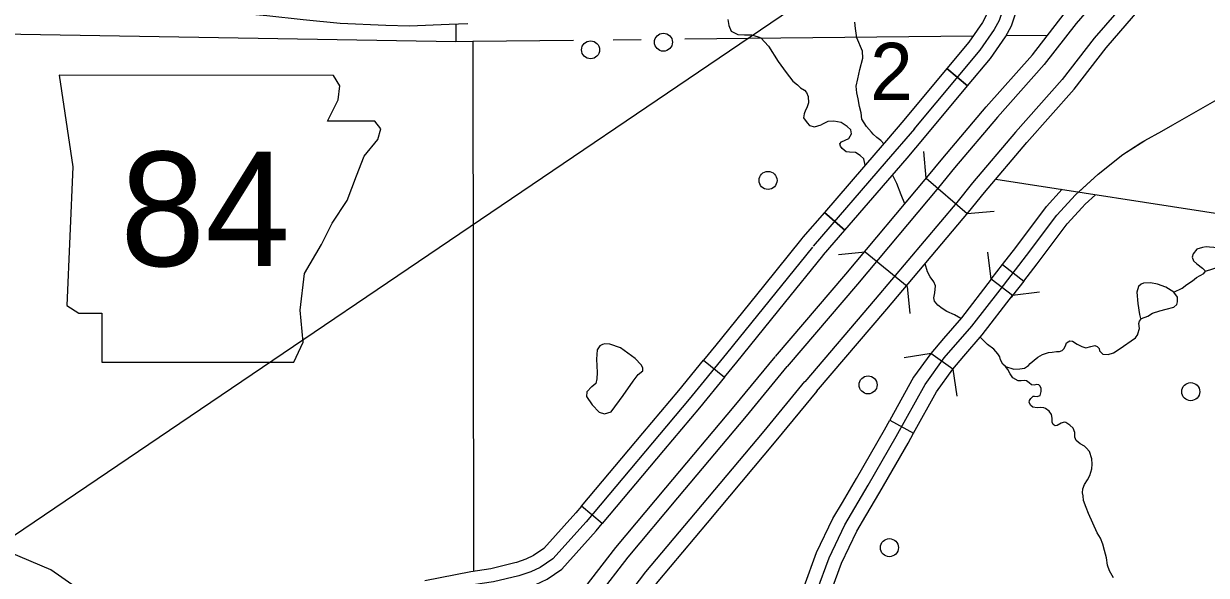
# Model space of a CAD drawing. Extents: x 22866 to 28196, y 1324810 to 1328105.
# Drawn here: x 24900.7 to 25058.2, y 1325828 to 1325901.4 of the extents above; entities that cross this region are included whole.
import ezdxf

# ---------------------------------------------------------------- set-up
doc = ezdxf.new("R2010")
doc.units = 0
for name, color, linetype in [('Level 10', 7, 'Continuous'), ('Level 19', 7, 'Continuous'), ('Level 21', 7, 'Continuous'), ('Level 31', 7, 'Continuous'), ('Level 32', 7, 'Continuous'), ('Level 35', 7, 'Continuous'), ('Level 38', 7, 'Continuous'), ('Level 39', 7, 'Continuous'), ('Level 4', 7, 'Continuous'), ('Level 5', 7, 'Continuous'), ('Level 56', 7, 'Continuous'), ('Level 63', 7, 'Continuous'), ('Page Text', 7, 'Continuous')]:
    doc.layers.add(name, color=color, linetype=linetype)

msp = doc.modelspace()

# ---------------------------------------------------------------- linework, layer by layer
at = {"layer": 'Level 10'}
msp.add_lwpolyline([(24902.79, 1325903.47), (24905.39, 1325903.82), (24909.05, 1325904.2), (24911.51, 1325904.27), (24914.29, 1325904.16), (24917.86, 1325903.93), (24921.87, 1325903.54), (24927.27, 1325903.03), (24933.11, 1325902.47), (24937.95, 1325901.96), (24942.88, 1325901.48), (24948.98, 1325901.2), (24952.1, 1325901.12), (24957.41, 1325901.32), (24959.89, 1325901.44)], dxfattribs=at)
at = {"layer": 'Level 19'}
for points in [[(25000.84, 1325857.1), (25010.19, 1325868.05), (25020.99, 1325880.91), (25023.12, 1325883.51), (25028.88, 1325890.32), (25035.05, 1325897.27), (25039.28, 1325902.73), (25043.86, 1325908.03), (25050.44, 1325915.97), (25055.65, 1325922.24), (25058, 1325921.87)], [(25058, 1325921.87), (25052, 1325914.66), (25045.42, 1325906.72), (25040.86, 1325901.44), (25036.62, 1325895.97), (25030.42, 1325888.98), (25024.69, 1325882.21), (25022.56, 1325879.61), (25011.75, 1325866.73), (25002.39, 1325855.78)], [(25063.81, 1325920.79), (25061.57, 1325921.28), (25054.41, 1325912.67), (25047.8, 1325904.7), (25043.28, 1325899.46), (25039.02, 1325893.98), (25032.78, 1325886.94), (25027.09, 1325880.21), (25024.97, 1325877.61), (25014.13, 1325864.72), (25004.76, 1325853.75)], [(25006.31, 1325852.43), (25015.69, 1325863.4), (25026.54, 1325876.31), (25028.66, 1325878.91), (25034.32, 1325885.6), (25040.59, 1325892.67), (25044.86, 1325898.17), (25049.36, 1325903.38), (25055.98, 1325911.37), (25063.81, 1325920.79)], [(24947.54, 1325780.97), (24953.32, 1325791.54), (24957.93, 1325799.98), (24962.51, 1325807.37), (24967.41, 1325814.65), (24971.87, 1325821.59), (24975.51, 1325826.39), (24979.58, 1325831.67), (24986.24, 1325839.6), (24995.36, 1325850.46), (25000.78, 1325857.07)], [(25002.35, 1325855.77), (24996.93, 1325849.16), (24987.8, 1325838.29), (24981.17, 1325830.39), (24977.13, 1325825.15), (24973.54, 1325820.42), (24969.11, 1325813.53), (24964.22, 1325806.27), (24959.7, 1325798.96), (24955.11, 1325790.57), (24949.33, 1325779.99)], [(24952.07, 1325778.5), (24957.85, 1325789.07), (24962.4, 1325797.39), (24966.85, 1325804.57), (24971.72, 1325811.81), (24976.1, 1325818.63), (24979.61, 1325823.26), (24983.6, 1325828.43), (24990.19, 1325836.29), (24999.33, 1325847.17), (25004.76, 1325853.79)], [(25006.34, 1325852.5), (25000.9, 1325845.86), (24991.75, 1325834.97), (24985.19, 1325827.15), (24981.23, 1325822.02), (24977.78, 1325817.46), (24973.42, 1325810.69), (24968.56, 1325803.47), (24964.16, 1325796.36), (24959.64, 1325788.09), (24953.86, 1325777.52)]]:
    msp.add_lwpolyline(points, dxfattribs=at)
at = {"layer": 'Level 21'}
msp.add_lwpolyline([(24905.46, 1325894.53), (24907.29, 1325882.35), (24906.47, 1325863.87), (24908.1, 1325862.85), (24911.14, 1325862.85), (24911.14, 1325856.36), (24936.73, 1325856.36), (24937.95, 1325859), (24937.54, 1325863.26), (24938.15, 1325868.13), (24940.38, 1325871.99), (24941.8, 1325874.83), (24943.83, 1325877.88), (24945.05, 1325881.13), (24946.07, 1325883.77), (24947.9, 1325886), (24948.3, 1325887.42), (24947.49, 1325888.44), (24941.19, 1325888.44), (24942.62, 1325891.28), (24942.82, 1325893.11), (24941.98, 1325894.51)], close=True, dxfattribs=at)
at = {"layer": 'Level 31'}
for p, q in [((25026.42, 1325893.11), (25023.65, 1325895.42)), ((25023.65, 1325895.42), (25026.42, 1325893.11)), ((25015.63, 1325885.86), (25015.63, 1325885.86)), ((25007.35, 1325876.27), (25010.08, 1325873.91)), ((25010.08, 1325873.91), (25007.35, 1325876.27)), ((25007.35, 1325876.27), (25007.35, 1325876.27)), ((25031.05, 1325869.33), (25031.05, 1325869.33)), ((25031.05, 1325869.33), (25033.9, 1325867.13)), ((25031.05, 1325869.33), (25031.05, 1325869.33)), ((24991.28, 1325856.61), (24994.06, 1325854.33)), ((24991.28, 1325856.61), (24994.06, 1325854.33)), ((25016.08, 1325848.62), (25019.23, 1325846.89)), ((24977.78, 1325834.87), (24975.03, 1325837.19)), ((24977.78, 1325834.87), (24975.03, 1325837.19))]:
    msp.add_line(p, q, dxfattribs=at)
for points in [[(25029.78, 1325905.4), (25029.32, 1325903.62), (25028.96, 1325902.56), (25028.42, 1325901.56), (25026.6, 1325898.96), (25023.65, 1325895.42)], [(25026.42, 1325893.11), (25029.46, 1325896.77), (25031.48, 1325899.67), (25032.27, 1325901.11), (25032.77, 1325902.58), (25033.27, 1325904.5)], [(25023.65, 1325895.42), (25017.94, 1325888.55), (25015.63, 1325885.86)], [(25050.03, 1325885.86), (25052.27, 1325887.09), (25053.74, 1325887.93), (25059.65, 1325891.31), (25064.54, 1325893.57), (25067.18, 1325895.21)], [(25018.36, 1325883.52), (25020.69, 1325886.23), (25026.42, 1325893.11)], [(25015.63, 1325885.86), (25014.22, 1325884.22), (25007.35, 1325876.27)], [(25041.17, 1325878.99), (25043.79, 1325881.38), (25047.11, 1325884.01), (25050.03, 1325885.86)], [(25010.08, 1325873.91), (25016.95, 1325881.87), (25018.36, 1325883.52)], [(25031.05, 1325869.33), (25032.83, 1325871.63), (25036.91, 1325877.06), (25039.01, 1325879.37)], [(25041.67, 1325876.94), (25042.06, 1325877.36), (25043.46, 1325878.64)], [(25007.35, 1325876.27), (25004.5, 1325872.97), (25004.37, 1325872.81), (24999.24, 1325866.45)], [(25033.9, 1325867.13), (25035.69, 1325869.45), (25039.68, 1325874.76), (25041.67, 1325876.94)], [(25002.04, 1325864.19), (25007.15, 1325870.52), (25007.25, 1325870.64), (25010.08, 1325873.91)], [(25032.42, 1325865.21), (25029.57, 1325867.41), (25031.05, 1325869.33)], [(24999.24, 1325866.45), (24992.92, 1325858.61), (24991.28, 1325856.61)], [(25029.57, 1325867.41), (25025.59, 1325862.26), (25023.2, 1325859.51)], [(25033.9, 1325867.13), (25032.42, 1325865.21)], [(25025.92, 1325857.15), (25028.37, 1325859.97), (25032.42, 1325865.21), (25032.22, 1325864.94)], [(24994.06, 1325854.33), (24995.71, 1325856.34), (25002.04, 1325864.19)], [(25023.2, 1325859.51), (25021.54, 1325857.52)], [(25021.54, 1325857.52), (25019.23, 1325854.35), (25016.08, 1325848.62)], [(25019.23, 1325846.89), (25022.28, 1325852.41), (25024.45, 1325855.41), (25021.54, 1325857.52)], [(25024.45, 1325855.41), (25025.92, 1325857.15)], [(24983.18, 1325846.89), (24987.97, 1325852.58), (24991.28, 1325856.61)], [(24994.06, 1325854.33), (24990.74, 1325850.28), (24985.94, 1325844.57)], [(25009.76, 1325837.69), (25011.61, 1325840.87), (25015.36, 1325847.32), (25016.08, 1325848.62)], [(24975.03, 1325837.19), (24983.18, 1325846.89)], [(25012.87, 1325835.88), (25014.72, 1325839.06), (25018.49, 1325845.55), (25019.23, 1325846.89)], [(24985.94, 1325844.57), (24977.78, 1325834.87)], [(24975.03, 1325837.19), (24974.27, 1325836.28), (24970, 1325831.54), (24968.64, 1325830.6), (24967.61, 1325830.12), (24966.34, 1325829.7)], [(25004.43, 1325825.88), (25004.66, 1325826.5), (25006.31, 1325831.01), (25008.5, 1325835.53), (25009.76, 1325837.69)], [(24967.48, 1325826.28), (24968.95, 1325826.77), (24970.43, 1325827.47), (24972.39, 1325828.81), (24976.98, 1325833.92), (24977.78, 1325834.87)], [(25007.81, 1325824.63), (25008.04, 1325825.26), (25009.63, 1325829.6), (25011.68, 1325833.84), (25012.87, 1325835.88)], [(24966.34, 1325829.7), (24966.16, 1325829.64), (24962.93, 1325828.86), (24960.27, 1325828.46), (24954.15, 1325827.24)]]:
    msp.add_lwpolyline(points, dxfattribs=at)
at = {"layer": 'Level 32'}
for points in [[(25020.76, 1325853.38), (25023.32, 1325856.91), (25026.98, 1325861.12), (25030.74, 1325865.98), (25034.26, 1325870.54), (25038.3, 1325875.91), (25040.78, 1325878.64), (25043.79, 1325881.38), (25047.11, 1325884.01), (25049.47, 1325885.55), (25050.03, 1325885.86)], [(25006.35, 1325825.88), (25007.97, 1325830.3), (25010.09, 1325834.68), (25013.17, 1325839.97), (25016.93, 1325846.44), (25020.76, 1325853.38)]]:
    msp.add_lwpolyline(points, dxfattribs=at)
at = {"layer": 'Level 35'}
for points in [[(24994.5, 1325901.95), (24994.63, 1325901.18), (24994.93, 1325900.4), (24995.84, 1325899.97), (24996.72, 1325899.93), (24997.66, 1325899.9), (24998.54, 1325899.66), (24998.91, 1325899.53), (24999.91, 1325898.41), (25001.22, 1325896.35), (25002.27, 1325894.9), (25003.14, 1325893.75), (25003.78, 1325893.28), (25004.19, 1325892.84), (25004.72, 1325892.54), (25004.96, 1325892.24), (25005.2, 1325891.73), (25005.26, 1325890.86), (25005.03, 1325890.22), (25004.82, 1325889.88), (25004.66, 1325889.41), (25004.59, 1325888.87), (25005.06, 1325888.19), (25005.36, 1325887.86), (25006.04, 1325887.69), (25006.91, 1325887.92)], [(25015.26, 1325885.43), (25014.89, 1325885.84), (25014.35, 1325886.24), (25013.85, 1325886.68), (25013.61, 1325886.95), (25012.94, 1325887.73), (25012.36, 1325888.7), (25012.23, 1325889.55), (25012.03, 1325890.39), (25011.86, 1325891.4), (25011.69, 1325892.21), (25011.59, 1325893.08), (25011.79, 1325894.06), (25012.09, 1325895.31), (25012.46, 1325896.82), (25012.43, 1325897.75), (25011.69, 1325899.53), (25011.49, 1325900.75), (25011.42, 1325901.62)], [(25012.8, 1325882.58), (25012.6, 1325883.42), (25012.13, 1325883.86), (25011.49, 1325884.26), (25010.68, 1325884.29), (25010.24, 1325884.33), (25009.74, 1325884.8), (25009.5, 1325885.1), (25009.43, 1325885.41), (25009.64, 1325885.68), (25010.11, 1325885.88), (25010.61, 1325886.11), (25010.95, 1325886.72), (25010.88, 1325887.26), (25010.38, 1325887.7), (25009.6, 1325888.27), (25008.63, 1325888.41), (25007.82, 1325888.37), (25006.91, 1325887.92)], [(25017.02, 1325880.12), (25016.42, 1325881.27)], [(25018.08, 1325877.43), (25017.59, 1325878.61), (25017.02, 1325880.12)], [(25058.09, 1325868.45), (25060.07, 1325869.1), (25061.12, 1325870.07), (25061.61, 1325870.62), (25061.64, 1325870.96), (25061.38, 1325871.48), (25061.06, 1325871.67), (25060.67, 1325871.61), (25060.38, 1325871.51), (25059.91, 1325871.51), (25059.23, 1325871.59), (25058.63, 1325871.64), (25058.19, 1325871.69), (25057.69, 1325871.61), (25056.96, 1325871.38), (25056.44, 1325870.75), (25056.33, 1325870.33), (25056.49, 1325869.83), (25056.96, 1325869.42), (25057.72, 1325868.84), (25058.08, 1325868.45)], [(25025.53, 1325862.18), (25024.67, 1325862.64), (25023.66, 1325863.11), (25023.05, 1325863.47), (25022.45, 1325863.92), (25022.01, 1325864.47), (25021.93, 1325864.91), (25022.06, 1325865.57), (25022.17, 1325866.51), (25021.93, 1325867.06), (25021.46, 1325867.69), (25021.07, 1325868.39), (25020.76, 1325869.43)], [(25053.9, 1325865.68), (25054.98, 1325866.2), (25055.63, 1325866.67), (25056.36, 1325867.17), (25056.91, 1325867.61), (25057.41, 1325867.9), (25057.88, 1325868.16), (25058.09, 1325868.45)], [(25049.57, 1325862.15), (25050.4, 1325862.49), (25051.05, 1325862.88), (25052.02, 1325863.17), (25052.88, 1325863.41), (25053.88, 1325863.67), (25054.27, 1325864.03), (25054.37, 1325864.37), (25054.35, 1325864.98), (25053.9, 1325865.68), (25052.81, 1325866.34), (25051.71, 1325866.73), (25050.77, 1325866.91), (25049.85, 1325866.86), (25049.54, 1325866.73), (25049.17, 1325866.42), (25048.96, 1325865.68), (25049.09, 1325864.14), (25049.3, 1325862.7), (25049.46, 1325862.15)], [(25031.45, 1325855.78), (25032.58, 1325855.43), (25033.36, 1325855.45), (25034.02, 1325855.56), (25034.51, 1325855.9), (25034.77, 1325856.16), (25035.27, 1325856.6), (25035.79, 1325857.02), (25036.4, 1325857.39), (25037.18, 1325857.62), (25037.7, 1325857.68), (25038.25, 1325857.75), (25038.67, 1325857.75), (25039.01, 1325857.91), (25039.22, 1325858.12), (25039.45, 1325858.54), (25039.61, 1325858.91), (25040.05, 1325859.17), (25040.39, 1325859.14), (25041.02, 1325858.75), (25041.62, 1325858.44), (25042.17, 1325858.25), (25042.85, 1325858.44), (25043.35, 1325858.57), (25043.69, 1325858.44), (25043.92, 1325858.17), (25044, 1325857.86), (25044.42, 1325857.41), (25045.13, 1325857.39), (25045.83, 1325857.6), (25046.62, 1325858.07), (25048.76, 1325859.59), (25049.07, 1325860.03), (25049.1, 1325860.11), (25049.33, 1325860.84), (25049.23, 1325861.5), (25049.33, 1325861.81), (25049.57, 1325862.15)], [(24976.4, 1325853.09), (24975.72, 1325852.38), (24975.7, 1325851.78), (24976.45, 1325850.66), (24977.37, 1325849.71), (24978.08, 1325849.45), (24978.96, 1325849.74), (24980.56, 1325851.89), (24981.89, 1325853.8), (24982.57, 1325854.69), (24983.2, 1325855.21), (24983.2, 1325855.6), (24982.94, 1325855.99), (24982.18, 1325856.83), (24980.19, 1325858.24), (24978.78, 1325858.74), (24978.13, 1325858.77), (24977.81, 1325858.71), (24977.45, 1325858.51), (24977.11, 1325857.98), (24977.03, 1325856.75), (24977.11, 1325854.97), (24977.06, 1325854.14), (24976.93, 1325853.53), (24976.4, 1325853.06)], [(25042, 1325845.15), (25041.4, 1325845.48), (25040.88, 1325845.93), (25040.72, 1325846.37), (25040.7, 1325846.98), (25040.46, 1325847.55), (25040.02, 1325847.97), (25039.52, 1325848.31), (25039.29, 1325848.36), (25038.87, 1325848.23), (25038.37, 1325847.92), (25038.08, 1325847.89), (25037.8, 1325848.05), (25037.69, 1325848.36), (25037.69, 1325848.89), (25037.59, 1325849.38), (25037.27, 1325849.83), (25036.8, 1325850.19), (25036.57, 1325850.27), (25036.18, 1325850.3), (25035.68, 1325850.29), (25035.11, 1325850.34), (25034.85, 1325850.6), (25034.64, 1325850.97), (25034.67, 1325851.23), (25034.82, 1325851.52), (25035.16, 1325851.81), (25035.34, 1325851.81), (25035.68, 1325851.78), (25036.08, 1325851.91), (25036.21, 1325852.43), (25036.23, 1325852.83), (25036.1, 1325853.17), (25035.92, 1325853.32), (25035.66, 1325853.37), (25035.29, 1325853.3), (25034.93, 1325853.35), (25034.64, 1325853.61), (25034.25, 1325853.85), (25033.96, 1325853.9), (25033.57, 1325853.87), (25033.15, 1325853.87), (25032.44, 1325854.26), (25032.08, 1325854.81), (25031.79, 1325855.39), (25031.45, 1325855.78), (25031.11, 1325856.1), (25030.82, 1325856.65), (25030.72, 1325857.06), (25030.43, 1325857.46), (25029.91, 1325858.06), (25029.07, 1325858.71), (25028.12, 1325859.64)], [(25045.85, 1325827.64), (25045.32, 1325828.58), (25045.04, 1325829.31), (25044.91, 1325830.31), (25044.64, 1325831.3), (25044.41, 1325832.14), (25044.1, 1325832.92), (25043.68, 1325833.63), (25043.1, 1325834.91), (25042.53, 1325836.21), (25042.19, 1325837.02), (25041.87, 1325837.93), (25041.8, 1325838.56), (25041.74, 1325838.95), (25041.77, 1325839.5), (25041.98, 1325840.08), (25042.37, 1325840.68), (25042.68, 1325841.28), (25042.97, 1325842.17), (25043, 1325842.77), (25042.97, 1325843.48), (25042.66, 1325844.45), (25042.21, 1325844.94), (25042, 1325845.15)], [(24914, 1325808.61), (24913.77, 1325811.22), (24913.46, 1325814.83), (24912.57, 1325818.5), (24911.11, 1325821.85), (24909.43, 1325824.63), (24907.71, 1325826.35), (24904.36, 1325828.71), (24898.82, 1325831.06), (24892.23, 1325834.31), (24885.14, 1325837.22), (24877.33, 1325840.27)]]:
    msp.add_lwpolyline(points, dxfattribs=at)
at = {"layer": 'Level 38'}
for points in [[(25029.57, 1325867.41), (25029.11, 1325870.98)], [(25035.99, 1325865.67), (25032.42, 1325865.21)], [(25017.99, 1325856.97), (25021.55, 1325857.53)], [(25024.46, 1325855.4), (25025.01, 1325851.84)]]:
    msp.add_lwpolyline(points, dxfattribs=at)
at = {"layer": 'Level 39'}
for p, q in [((25020.89, 1325880.82), (25020.61, 1325884.41)), ((25020.89, 1325880.82), (25026.37, 1325876.15)), ((25026.37, 1325876.15), (25029.96, 1325876.44)), ((25012.8, 1325870.99), (25009.22, 1325870.64)), ((25018.37, 1325866.42), (25012.8, 1325870.99)), ((25018.37, 1325866.42), (25018.71, 1325862.83))]:
    msp.add_line(p, q, dxfattribs=at)
at = {"layer": 'Level 4'}
for points in [[(24973.96, 1325899.16), (24960.53, 1325899.02), (24958.27, 1325898.99), (24871.35, 1325900.45)], [(25027.14, 1325899.74), (24988.76, 1325899.32)], [(25037.04, 1325899.84), (25031.55, 1325899.78)], [(24982.94, 1325899.26), (24979.22, 1325899.22)]]:
    msp.add_lwpolyline(points, dxfattribs=at)
at = {"layer": 'Level 5'}
for points in [[(24958.29, 1325901.36), (24958.27, 1325898.99)], [(24960.53, 1325899.02), (24960.65, 1325828.54)]]:
    msp.add_lwpolyline(points, dxfattribs=at)
at = {"layer": 'Level 56'}
for points in [[(25028.09, 1325916.85), (25030.27, 1325912.49), (25031.19, 1325910.36), (25031.58, 1325908.76), (25031.7, 1325906.79), (25031.62, 1325905.3), (25031.05, 1325903.1), (25030.61, 1325901.83), (25029.95, 1325900.62), (25028.03, 1325897.87), (25019.28, 1325887.36)], [(25019.34, 1325887.42), (25015.58, 1325883.05), (25005.88, 1325871.8)], [(25005.76, 1325871.66), (24994.31, 1325857.48), (24989.36, 1325851.43), (24975.62, 1325835.1), (24971.19, 1325830.17), (24969.53, 1325829.04), (24968.28, 1325828.45), (24966.66, 1325827.91), (24963.28, 1325827.09), (24960.58, 1325826.69)]]:
    msp.add_lwpolyline(points, dxfattribs=at)
for centre in [(24985.93, 1325898.94), (24976.22, 1325897.92), (24999.85, 1325880.54), (25013.18, 1325853.33), (25056.13, 1325852.42), (25016.02, 1325831.66)]:
    msp.add_circle(centre, 1.2, dxfattribs=at)
at = {"layer": 'Level 63'}
msp.add_line((25030.17, 1325880.69), (25100.74, 1325869.78), dxfattribs=at)
at = {"layer": 'Page Text'}
msp.add_lwpolyline([(25237.8, 1326062.38), (24752.99, 1325734.09)], dxfattribs=at)

# ---------------------------------------------------------------- texts
at = {"layer": 'Level 21'}
msp.add_text('84', height=15.209, dxfattribs=at).set_placement((24913.59, 1325869.14))
at = {"layer": 'Level 39'}
msp.add_text('2', height=7.6, dxfattribs=at).set_placement((25013.46, 1325891.25))

doc.saveas('drawing.dxf')
